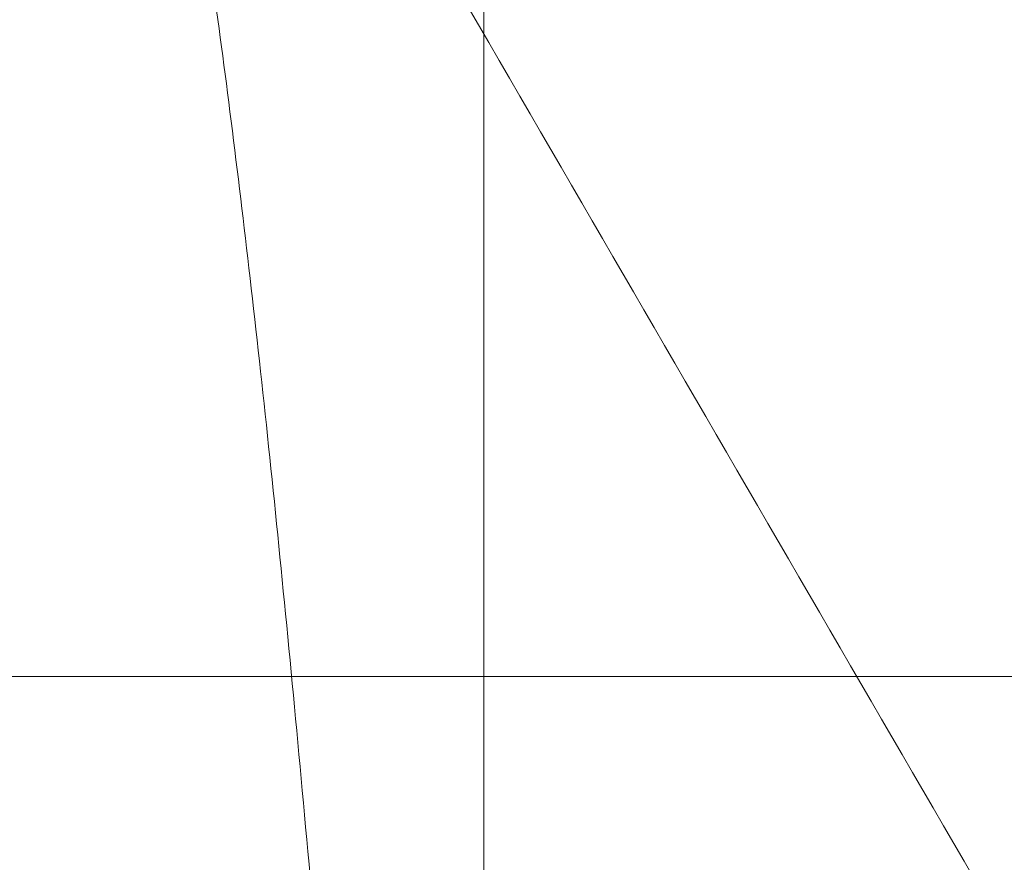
# Model space of a CAD drawing. Header units: inches. Extents: x 1 to 109, y 1 to 85.
# Tile 665 of 1056: x 88.34386 to 88.35121, y 24.5013 to 24.50759. Entities that reach past the tile are written whole.
import ezdxf

# ---------------------------------------------------------------- set-up
doc = ezdxf.new("R2010")
doc.units = ezdxf.units.IN
doc.header["$MEASUREMENT"] = 0

msp = doc.modelspace()

# ---------------------------------------------------------------- linework, layer by layer
at = {"color": 7, "linetype": 'Continuous', "lineweight": 15, "ltscale": 5}
for p, q in [((88.3473241, 24.380049), (88.3473241, 24.7966611)), ((88.3473241, 24.3714657), (88.3473241, 24.7880777)), ((88.3473241, 24.733355), (88.3473241, 24.4433551)), ((88.3473241, 24.4347717), (88.3473241, 24.7247717)), ((88.3473241, 24.4991467), (88.3473241, 24.6603967)), ((88.3181574, 24.5026884), (88.4223241, 24.5026884)), ((88.3181574, 24.5026884), (88.4223241, 24.5026884))]:
    msp.add_line(p, q, dxfattribs=at)
for points, knots in [([(88.3469673, 24.4341884), (88.3468778, 24.4360523), (88.3466972, 24.4398112), (88.3464117, 24.4454627), (88.3461145, 24.451134), (88.3458066, 24.4567788), (88.3454905, 24.4623489), (88.3451748, 24.4676916), (88.3448623, 24.4727715), (88.3445555, 24.4775614), (88.3442505, 24.4821258), (88.3439495, 24.486433), (88.3436489, 24.4905357), (88.3433511, 24.4943903), (88.343059, 24.497955), (88.342779, 24.501144), (88.3425137, 24.5039782), (88.342236, 24.5064731), (88.3419512, 24.5085857), (88.3416609, 24.510314), (88.3413677, 24.5116582), (88.3410679, 24.5126327), (88.3407636, 24.5132232), (88.3404507, 24.513425), (88.3401318, 24.5132068), (88.3398093, 24.512543), (88.3394922, 24.5114491), (88.339183, 24.5099428), (88.3388841, 24.5080482), (88.3386024, 24.5058364), (88.3383393, 24.5033537), (88.3380879, 24.5006182), (88.3378221, 24.4975625), (88.3375457, 24.4941712), (88.3372532, 24.4903796), (88.3369463, 24.486184), (88.3366266, 24.4815898), (88.3363026, 24.4767104), (88.3359771, 24.4715845), (88.3356528, 24.4662549), (88.3353384, 24.4608713), (88.3350361, 24.4554893), (88.3347476, 24.4501583), (88.3344689, 24.4448109), (88.3342008, 24.4394859), (88.3340308, 24.435945), (88.3339465, 24.4341884)], [0, 0, 0, 0, 0.0224789, 0.0453313, 0.0685062, 0.0919475, 0.1155952, 0.1393856, 0.1618887, 0.1844038, 0.2068744, 0.2292447, 0.2514602, 0.2747945, 0.2978377, 0.320536, 0.3429176, 0.3655625, 0.3885596, 0.4105181, 0.432694, 0.4550359, 0.4774899, 0.5000003, 0.523873, 0.5476785, 0.5713505, 0.5948251, 0.6180416, 0.6409433, 0.662202, 0.6833271, 0.7047784, 0.7265313, 0.74854, 0.7721069, 0.7958441, 0.8196866, 0.8435676, 0.8674198, 0.891176, 0.9134288, 0.9354857, 0.9572967, 0.9788157, 1, 1, 1, 1]), ([(88.3502226, 24.4341884), (88.350133, 24.4360523), (88.3499524, 24.4398112), (88.3496669, 24.4454627), (88.3493697, 24.451134), (88.3490618, 24.4567788), (88.3487457, 24.4623489), (88.34843, 24.4676916), (88.3481175, 24.4727715), (88.3478107, 24.4775614), (88.3475057, 24.4821258), (88.3472047, 24.486433), (88.3469041, 24.4905357), (88.3466063, 24.4943903), (88.3463142, 24.497955), (88.3460342, 24.501144), (88.3457689, 24.5039782), (88.3454912, 24.5064731), (88.3452064, 24.5085857), (88.3449161, 24.510314), (88.344623, 24.5116582), (88.3443231, 24.5126327), (88.3440188, 24.5132232), (88.3437059, 24.513425), (88.343387, 24.5132068), (88.3430645, 24.512543), (88.3427475, 24.5114491), (88.3424383, 24.5099428), (88.3421393, 24.5080482), (88.3418576, 24.5058364), (88.3415945, 24.5033537), (88.3413431, 24.5006182), (88.3410773, 24.4975625), (88.3408009, 24.4941712), (88.3405085, 24.4903796), (88.3402015, 24.486184), (88.3398818, 24.4815898), (88.3395578, 24.4767104), (88.3392323, 24.4715845), (88.338908, 24.4662549), (88.3385936, 24.4608713), (88.3382913, 24.4554893), (88.3380028, 24.4501583), (88.3377241, 24.4448109), (88.337456, 24.4394859), (88.337286, 24.435945), (88.3372017, 24.4341884)], [0, 0, 0, 0, 0.0224789, 0.0453313, 0.0685062, 0.0919475, 0.1155952, 0.1393856, 0.1618887, 0.1844038, 0.2068744, 0.2292447, 0.2514602, 0.2747945, 0.2978377, 0.320536, 0.3429176, 0.3655625, 0.3885596, 0.4105181, 0.432694, 0.4550359, 0.4774899, 0.5000003, 0.523873, 0.5476785, 0.5713505, 0.5948251, 0.6180416, 0.6409433, 0.662202, 0.6833271, 0.7047784, 0.7265313, 0.74854, 0.7721069, 0.7958441, 0.8196866, 0.8435676, 0.8674198, 0.891176, 0.9134288, 0.9354857, 0.9572967, 0.9788157, 1, 1, 1, 1]), ([(88.3539949, 24.4959971), (88.3523488, 24.4988292), (88.3490552, 24.5044962), (88.3457662, 24.5101665), (88.344121, 24.513003)], [0, 0, 0, 0, 0.499754, 1, 1, 1, 1])]:
    msp.add_open_spline(points, degree=3, knots=knots, dxfattribs=at)

doc.saveas('drawing.dxf')
